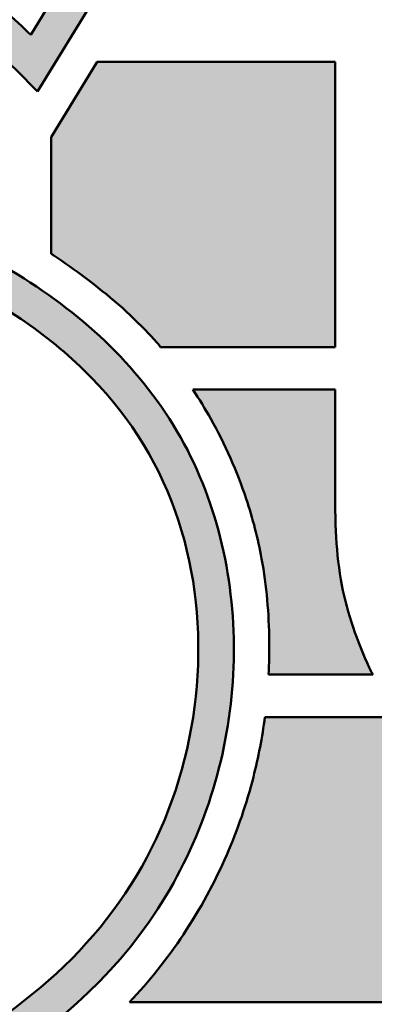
# Model space of a CAD drawing. Header units: inches. Extents: x 5 to 1128, y -85 to 748.
# Tile 514 of 656: x 929.75 to 933.07, y 74.3 to 83.52. Entities that reach past the tile are written whole.
import ezdxf
from ezdxf.enums import TextEntityAlignment as Align

# ---------------------------------------------------------------- set-up
doc = ezdxf.new("R2010")
doc.units = ezdxf.units.IN
doc.header["$LTSCALE"] = 32
doc.header["$MEASUREMENT"] = 0
doc.layers.add('No Plot', color=7, linetype='Continuous', lineweight=25, plot=False)
doc.layers.add('Title (ANSI)', color=7, linetype='Continuous', lineweight=50)
doc.styles.get("Standard").update_dxf_attribs({"font": 'arial.ttf'})

# ---------------------------------------------------------------- blocks, each defined once
blk = doc.blocks.new('Title Blocks SUPERIOR TITLE')
at = {"lineweight": 25}
h = blk.add_hatch(color=256, dxfattribs=at)
edge = h.paths.add_edge_path(flags=0)
edge.add_line((48.12203232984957, 4.19792422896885), (48.07237283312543, 4.124677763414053))
edge.add_spline(control_points=[(48.07237283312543, 4.124677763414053), (48.08389312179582, 4.114359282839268), (48.09548218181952, 4.104968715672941), (48.13690336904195, 4.077860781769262), (48.17134712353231, 4.065442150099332), (48.24062919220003, 4.0571486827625), (48.27599599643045, 4.061759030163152), (48.33854585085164, 4.089840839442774), (48.36454405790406, 4.112935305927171), (48.39252985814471, 4.172570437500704), (48.39486209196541, 4.20835291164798), (48.37856456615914, 4.254278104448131), (48.36942254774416, 4.268176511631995), (48.34539830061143, 4.291678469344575), (48.33089450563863, 4.3010988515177), (48.29802154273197, 4.315908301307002), (48.2793471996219, 4.322218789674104), (48.25363411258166, 4.331817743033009), (48.24634366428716, 4.334542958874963), (48.23532956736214, 4.338844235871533), (48.2316196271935, 4.340331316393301), (48.22400414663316, 4.343524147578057), (48.22000717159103, 4.345140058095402), (48.21320914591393, 4.348821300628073), (48.21091018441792, 4.35019874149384), (48.20638407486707, 4.353429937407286), (48.20447086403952, 4.355050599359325), (48.20197228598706, 4.357241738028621), (48.20105639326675, 4.358082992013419), (48.19899528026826, 4.360145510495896), (48.19698832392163, 4.362384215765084), (48.19312222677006, 4.368599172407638), (48.19131228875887, 4.374053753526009), (48.18977312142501, 4.384550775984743), (48.19070549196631, 4.391965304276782), (48.19852012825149, 4.406274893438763), (48.2053834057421, 4.41189060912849), (48.21682146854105, 4.417624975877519), (48.22254251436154, 4.418834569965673), (48.23386422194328, 4.420832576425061), (48.24173978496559, 4.421632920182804), (48.26143970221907, 4.420545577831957), (48.27078517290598, 4.418169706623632), (48.29669913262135, 4.410116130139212), (48.31234503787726, 4.402127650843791), (48.33185781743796, 4.387354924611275), (48.33704662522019, 4.38273038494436), (48.34187494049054, 4.378085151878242)], knot_values=[-2.611226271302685, -2.611226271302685, -2.611226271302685, -2.611226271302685, -2.473136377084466, -2.473136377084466, -2.145660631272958, -2.145660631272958, -1.818184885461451, -1.818184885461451, -1.490709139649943, -1.490709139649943, -1.163233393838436, -1.163233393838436, -0.9947895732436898, -0.9947895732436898, -0.8263457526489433, -0.8263457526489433, -0.6579019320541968, -0.6579019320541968, -0.591755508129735, -0.591755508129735, -0.5586822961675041, -0.5586822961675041, -0.5256090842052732, -0.5256090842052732, -0.5103147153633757, -0.5103147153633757, -0.4950203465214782, -0.4950203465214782, -0.4873731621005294, -0.4873731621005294, -0.4797259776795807, -0.4797259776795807, -0.4672508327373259, -0.4672508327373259, -0.4398184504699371, -0.4398184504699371, -0.4123860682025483, -0.4123860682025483, -0.3799577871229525, -0.3799577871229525, -0.329556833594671, -0.329556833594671, -0.2534842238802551, -0.2534842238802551, -0.1267421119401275, -0.1267421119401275, -0.07348932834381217, -0.07348932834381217, -0.07348932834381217, -0.07348932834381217], degree=3, periodic=0)
edge.add_line((48.34187494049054, 4.378085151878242), (48.38437087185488, 4.447678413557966))
edge.add_spline(control_points=[(48.38437087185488, 4.447678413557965), (48.36984442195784, 4.460583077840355), (48.35491558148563, 4.470924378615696), (48.31602962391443, 4.489942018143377), (48.29255339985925, 4.496786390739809), (48.24439996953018, 4.502624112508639), (48.21997523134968, 4.5015072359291), (48.16495875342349, 4.48770360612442), (48.13462879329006, 4.470535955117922), (48.0974059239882, 4.422444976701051), (48.08875817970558, 4.390668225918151), (48.09405916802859, 4.326116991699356), (48.11237698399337, 4.296722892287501), (48.16204397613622, 4.263301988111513), (48.18842777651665, 4.254071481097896), (48.22453955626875, 4.241225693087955), (48.23339374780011, 4.238045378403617), (48.24908233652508, 4.231943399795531), (48.25609057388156, 4.229148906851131), (48.26707464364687, 4.223173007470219), (48.27011363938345, 4.221439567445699), (48.27824309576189, 4.215706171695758), (48.28290853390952, 4.211569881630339), (48.28979789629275, 4.199092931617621), (48.29086555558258, 4.192538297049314), (48.2906459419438, 4.177307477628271), (48.28580914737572, 4.166283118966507), (48.2731222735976, 4.153442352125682), (48.26581417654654, 4.149899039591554), (48.25259501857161, 4.145498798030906), (48.24635676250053, 4.144525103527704), (48.2263119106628, 4.143212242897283), (48.21313872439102, 4.145754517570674), (48.18202166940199, 4.155328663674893), (48.16451373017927, 4.163997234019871), (48.13859567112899, 4.182349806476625), (48.12987961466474, 4.190166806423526), (48.12203232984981, 4.197924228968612)], knot_values=[-2.555228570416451, -2.555228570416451, -2.555228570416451, -2.555228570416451, -2.376769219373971, -2.376769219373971, -2.149637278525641, -2.149637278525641, -1.922505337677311, -1.922505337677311, -1.607123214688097, -1.607123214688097, -1.303119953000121, -1.303119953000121, -0.9648440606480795, -0.9648440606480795, -0.7153041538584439, -0.7153041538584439, -0.6364525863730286, -0.6364525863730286, -0.5784688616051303, -0.5784688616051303, -0.5487394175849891, -0.5487394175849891, -0.5243886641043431, -0.5243886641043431, -0.5000379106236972, -0.5000379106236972, -0.4598585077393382, -0.4598585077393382, -0.4196791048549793, -0.4196791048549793, -0.3794997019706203, -0.3794997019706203, -0.2890265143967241, -0.2890265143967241, -0.136822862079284, -0.136822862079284, -0.04867258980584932, -0.04867258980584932, -0.04867258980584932, -0.04867258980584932], degree=3, periodic=0)
edge = h.paths.add_edge_path()
edge.add_spline(control_points=[(48.05877050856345, 4.123063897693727), (48.07641890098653, 4.106730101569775), (48.09428552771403, 4.092036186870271), (48.15847185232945, 4.056147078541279), (48.21024418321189, 4.044502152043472), (48.30856415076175, 4.058299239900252), (48.35636583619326, 4.084253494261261), (48.39309894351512, 4.145677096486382), (48.39985296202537, 4.168015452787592), (48.40219916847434, 4.213627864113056), (48.39794447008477, 4.236527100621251), (48.37731896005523, 4.276597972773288), (48.36105991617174, 4.292996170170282), (48.32242487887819, 4.318155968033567), (48.29987290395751, 4.325645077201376), (48.26890446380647, 4.337171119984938), (48.26093571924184, 4.340126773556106), (48.24479921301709, 4.346238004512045), (48.23696290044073, 4.349245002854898), (48.22465836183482, 4.354535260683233), (48.22048996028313, 4.356387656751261), (48.21433410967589, 4.360409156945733), (48.21255492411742, 4.361781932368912), (48.20944173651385, 4.364451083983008), (48.20837863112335, 4.365344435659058), (48.20454951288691, 4.369328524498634), (48.20202588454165, 4.373773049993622), (48.20045394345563, 4.381769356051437), (48.20060257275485, 4.385046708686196), (48.20341590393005, 4.395608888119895), (48.20845598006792, 4.401469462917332), (48.21976050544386, 4.407867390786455), (48.22522747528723, 4.408818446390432), (48.23771197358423, 4.410951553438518), (48.24619531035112, 4.41143760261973), (48.26434451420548, 4.408994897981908), (48.2739490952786, 4.406688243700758), (48.29761200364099, 4.398099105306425), (48.3107489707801, 4.390749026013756), (48.33042192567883, 4.375101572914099), (48.33723442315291, 4.368255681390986), (48.34385029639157, 4.36145440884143)], knot_values=[0.03753271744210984, 0.03753271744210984, 0.03753271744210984, 0.03753271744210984, 0.2457121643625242, 0.2457121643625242, 0.6937600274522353, 0.6937600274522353, 1.141807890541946, 1.141807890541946, 1.351168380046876, 1.351168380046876, 1.560528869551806, 1.560528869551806, 1.769889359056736, 1.769889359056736, 1.979249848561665, 1.979249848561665, 2.052495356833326, 2.052495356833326, 2.125740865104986, 2.125740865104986, 2.160647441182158, 2.160647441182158, 2.175364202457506, 2.175364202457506, 2.190080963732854, 2.190080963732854, 2.204797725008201, 2.204797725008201, 2.226855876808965, 2.226855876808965, 2.25865994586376, 2.25865994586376, 2.299207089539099, 2.299207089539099, 2.357341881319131, 2.357341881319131, 2.438938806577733, 2.438938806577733, 2.55698120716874, 2.55698120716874, 2.637490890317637, 2.637490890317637, 2.637490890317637, 2.637490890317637], degree=3, periodic=0)
edge.add_line((48.34385029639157, 4.36145440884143), (48.39765634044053, 4.449569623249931))
edge.add_spline(control_points=[(48.39765634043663, 4.449569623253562), (48.38524605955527, 4.461390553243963), (48.37272156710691, 4.471556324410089), (48.34147403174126, 4.48989645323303), (48.3236357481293, 4.497661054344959), (48.26483195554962, 4.514212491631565), (48.22114348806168, 4.515091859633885), (48.15045771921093, 4.491776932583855), (48.12137935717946, 4.473173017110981), (48.08531686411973, 4.420203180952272), (48.07760756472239, 4.386493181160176), (48.08465043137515, 4.327462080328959), (48.09672692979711, 4.302859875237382), (48.13206598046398, 4.268839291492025), (48.15171532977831, 4.257909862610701), (48.19505259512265, 4.240178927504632), (48.21725891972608, 4.233292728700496), (48.24820215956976, 4.221145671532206), (48.25622216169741, 4.217788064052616), (48.26788636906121, 4.210324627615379), (48.27184026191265, 4.208242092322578), (48.27986922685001, 4.196972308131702), (48.28078187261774, 4.190456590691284), (48.2798738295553, 4.179079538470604), (48.2769688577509, 4.172557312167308), (48.26952000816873, 4.16416237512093), (48.26481700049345, 4.16118899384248), (48.25583063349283, 4.157233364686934), (48.25128979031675, 4.156046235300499), (48.23436868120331, 4.153207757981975), (48.2219325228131, 4.154557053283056), (48.19928760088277, 4.160455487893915), (48.18885598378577, 4.164694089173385), (48.16147208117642, 4.177767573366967), (48.14515647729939, 4.189529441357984), (48.12777892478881, 4.206660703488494), (48.12415032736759, 4.210453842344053), (48.12057678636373, 4.214226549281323)], knot_values=[0.02352954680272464, 0.02352954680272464, 0.02352954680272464, 0.02352954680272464, 0.1734054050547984, 0.1734054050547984, 0.3468108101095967, 0.3468108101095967, 0.7210667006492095, 0.7210667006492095, 1.018589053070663, 1.018589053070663, 1.316111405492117, 1.316111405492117, 1.563749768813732, 1.563749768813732, 1.767977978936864, 1.767977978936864, 1.972206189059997, 1.972206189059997, 2.042371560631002, 2.042371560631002, 2.075170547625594, 2.075170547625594, 2.107969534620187, 2.107969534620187, 2.140768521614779, 2.140768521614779, 2.173567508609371, 2.173567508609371, 2.206366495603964, 2.206366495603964, 2.298331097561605, 2.298331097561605, 2.390295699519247, 2.390295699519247, 2.545872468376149, 2.545872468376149, 2.590392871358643, 2.590392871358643, 2.590392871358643, 2.590392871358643], degree=3, periodic=0)
edge.add_line((48.12057678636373, 4.214226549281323), (48.05877050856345, 4.123063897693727))
h = blk.add_hatch(color=256, dxfattribs=at)
edge = h.paths.add_edge_path()
edge.add_spline(control_points=[(48.34784343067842, 4.313955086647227), (48.3480892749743, 4.313793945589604), (48.35152703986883, 4.311528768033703), (48.36155322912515, 4.304426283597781), (48.37206884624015, 4.295433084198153), (48.37868287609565, 4.288022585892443), (48.3798213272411, 4.286689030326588)], knot_values=[0.9066513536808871, 0.9066513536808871, 0.9066513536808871, 0.9066513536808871, 0.9091700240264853, 0.9419292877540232, 1.011995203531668, 1.027016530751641, 1.027016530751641, 1.027016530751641, 1.027016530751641], degree=3, periodic=0)
edge.add_line((48.3798213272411, 4.286689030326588), (48.43083120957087, 4.286689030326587))
edge.add_line((48.43083120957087, 4.286689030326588), (48.43083120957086, 4.370150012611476))
edge.add_line((48.43083120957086, 4.370150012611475), (48.3612907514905, 4.370150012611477))
edge.add_line((48.3612907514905, 4.370150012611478), (48.34784343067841, 4.348128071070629))
edge.add_line((48.34784343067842, 4.348128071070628), (48.34784343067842, 4.313955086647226))
h = blk.add_hatch(color=256, dxfattribs=at)
edge = h.paths.add_edge_path()
edge.add_spline(control_points=[(48.38919116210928, 4.274267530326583), (48.39106537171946, 4.271462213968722), (48.39731008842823, 4.26132063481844), (48.40459387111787, 4.244799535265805), (48.41029111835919, 4.222797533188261), (48.41174265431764, 4.20539226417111), (48.41154354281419, 4.194041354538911), (48.41138772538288, 4.190806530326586)], knot_values=[1.071465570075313, 1.071465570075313, 1.071465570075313, 1.071465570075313, 1.100369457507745, 1.17344332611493, 1.225153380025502, 1.294597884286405, 1.322344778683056, 1.322344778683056, 1.322344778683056, 1.322344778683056], degree=3, periodic=0)
edge.add_line((48.41138772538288, 4.190806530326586), (48.44179187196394, 4.190806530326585))
edge.add_spline(control_points=[(48.44179187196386, 4.190806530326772), (48.44123828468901, 4.191936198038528), (48.43706488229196, 4.200802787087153), (48.43241466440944, 4.214761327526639), (48.43078403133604, 4.233545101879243), (48.43081325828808, 4.243818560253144), (48.43083120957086, 4.249351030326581)], knot_values=[0, 0, 0, 0, 0.01076785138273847, 0.08382509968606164, 0.1244607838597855, 0.1718797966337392, 0.1718797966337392, 0.1718797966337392, 0.1718797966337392], degree=3, periodic=0)
edge.add_line((48.43083120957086, 4.249351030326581), (48.43083120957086, 4.274267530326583))
edge.add_line((48.43083120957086, 4.274267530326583), (48.38919116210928, 4.274267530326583))
h = blk.add_hatch(color=256, dxfattribs=at)
edge = h.paths.add_edge_path()
edge.add_spline(control_points=[(48.41028656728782, 4.178385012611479), (48.40951682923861, 4.172475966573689), (48.40688741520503, 4.158723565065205), (48.39948747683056, 4.137043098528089), (48.38733375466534, 4.114721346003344), (48.37654449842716, 4.101070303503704), (48.37073340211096, 4.094924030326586)], knot_values=[1.357970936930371, 1.357970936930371, 1.357970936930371, 1.357970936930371, 1.409019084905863, 1.47765070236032, 1.553466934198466, 1.625834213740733, 1.625834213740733, 1.625834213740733, 1.625834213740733], degree=3, periodic=0)
edge.add_line((48.37073340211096, 4.094924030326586), (48.45489013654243, 4.094924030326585))
edge.add_line((48.45489013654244, 4.094924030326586), (48.45489013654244, 4.170162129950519))
edge.add_spline(control_points=[(48.45489013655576, 4.170162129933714), (48.45293466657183, 4.17252096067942), (48.45092016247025, 4.175272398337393), (48.44904213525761, 4.178105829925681), (48.44885892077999, 4.178385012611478)], knot_values=[0.212703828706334, 0.212703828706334, 0.212703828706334, 0.212703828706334, 0.2389232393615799, 0.241780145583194, 0.241780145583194, 0.241780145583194, 0.241780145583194], degree=3, periodic=0)
edge.add_line((48.44885892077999, 4.178385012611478), (48.41028656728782, 4.178385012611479))
at = {"layer": 'No Plot', "color": 7, "linetype": 'Continuous', "lineweight": 25}
for p, q in [((48.39765634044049, 4.44956962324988), (48.34385029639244, 4.361454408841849)), ((48.3843708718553, 4.447678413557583), (48.34187494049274, 4.378085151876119)), ((48.3612907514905, 4.370150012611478), (48.34784343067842, 4.348128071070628)), ((48.3612907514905, 4.370150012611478), (48.43083120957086, 4.370150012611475)), ((48.43083120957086, 4.370150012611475), (48.43083120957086, 4.286689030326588)), ((48.34784343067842, 4.313955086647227), (48.34784343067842, 4.348128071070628)), ((48.43083120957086, 4.286689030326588), (48.3798213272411, 4.286689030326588)), ((48.43083120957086, 4.274267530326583), (48.38919116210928, 4.274267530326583)), ((48.43083120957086, 4.274267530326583), (48.43083120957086, 4.249351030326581)), ((48.41138772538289, 4.190806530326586), (48.44179187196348, 4.190806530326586)), ((48.41028656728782, 4.178385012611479), (48.44885892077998, 4.178385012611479)), ((48.37073340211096, 4.094924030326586), (48.45489013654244, 4.094924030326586))]:
    blk.add_line(p, q, dxfattribs=at)
for points, knots in [([(48.39765634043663, 4.449569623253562), (48.38524605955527, 4.461390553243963), (48.37272156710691, 4.471556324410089), (48.34147403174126, 4.48989645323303), (48.3236357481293, 4.497661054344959), (48.26483195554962, 4.514212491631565), (48.22114348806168, 4.515091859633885), (48.15045771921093, 4.491776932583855), (48.12137935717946, 4.473173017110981), (48.08531686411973, 4.420203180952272), (48.07760756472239, 4.386493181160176), (48.08465043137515, 4.327462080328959), (48.09672692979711, 4.302859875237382), (48.13206598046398, 4.268839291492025), (48.15171532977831, 4.257909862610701), (48.19505259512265, 4.240178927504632), (48.21725891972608, 4.233292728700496), (48.24820215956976, 4.221145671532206), (48.25622216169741, 4.217788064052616), (48.26788636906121, 4.210324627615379), (48.27184026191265, 4.208242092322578), (48.27986922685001, 4.196972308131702), (48.28078187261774, 4.190456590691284), (48.2798738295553, 4.179079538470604), (48.2769688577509, 4.172557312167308), (48.26952000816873, 4.16416237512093), (48.26481700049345, 4.16118899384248), (48.25583063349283, 4.157233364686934), (48.25128979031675, 4.156046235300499), (48.23436868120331, 4.153207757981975), (48.2219325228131, 4.154557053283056), (48.19928760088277, 4.160455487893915), (48.18885598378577, 4.164694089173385), (48.16147208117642, 4.177767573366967), (48.14515647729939, 4.189529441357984), (48.12777892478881, 4.206660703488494), (48.12415032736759, 4.210453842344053), (48.12057678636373, 4.214226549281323)], [0.02352954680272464, 0.02352954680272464, 0.02352954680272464, 0.02352954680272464, 0.1734054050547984, 0.1734054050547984, 0.3468108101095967, 0.3468108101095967, 0.7210667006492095, 0.7210667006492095, 1.018589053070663, 1.018589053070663, 1.316111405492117, 1.316111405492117, 1.563749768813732, 1.563749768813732, 1.767977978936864, 1.767977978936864, 1.972206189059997, 1.972206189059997, 2.042371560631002, 2.042371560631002, 2.075170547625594, 2.075170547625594, 2.107969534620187, 2.107969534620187, 2.140768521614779, 2.140768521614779, 2.173567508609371, 2.173567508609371, 2.206366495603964, 2.206366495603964, 2.298331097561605, 2.298331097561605, 2.390295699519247, 2.390295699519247, 2.545872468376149, 2.545872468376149, 2.590392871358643, 2.590392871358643, 2.590392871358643, 2.590392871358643]), ([(48.38437087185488, 4.447678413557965), (48.36984442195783, 4.460583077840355), (48.35491558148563, 4.470924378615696), (48.31602962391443, 4.489942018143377), (48.29255339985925, 4.496786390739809), (48.24439996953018, 4.502624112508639), (48.21997523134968, 4.501507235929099), (48.16495875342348, 4.48770360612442), (48.13462879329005, 4.470535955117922), (48.0974059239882, 4.422444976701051), (48.08875817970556, 4.390668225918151), (48.09405916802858, 4.326116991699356), (48.11237698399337, 4.296722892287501), (48.16204397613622, 4.263301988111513), (48.18842777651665, 4.254071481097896), (48.22453955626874, 4.241225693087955), (48.23339374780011, 4.238045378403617), (48.24908233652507, 4.231943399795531), (48.25609057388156, 4.229148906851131), (48.26707464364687, 4.223173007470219), (48.27011363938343, 4.221439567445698), (48.27824309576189, 4.215706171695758), (48.28290853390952, 4.211569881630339), (48.28979789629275, 4.199092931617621), (48.29086555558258, 4.192538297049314), (48.29064594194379, 4.177307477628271), (48.28580914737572, 4.166283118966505), (48.27312227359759, 4.153442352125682), (48.26581417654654, 4.149899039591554), (48.25259501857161, 4.145498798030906), (48.24635676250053, 4.144525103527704), (48.22631191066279, 4.143212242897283), (48.21313872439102, 4.145754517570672), (48.18202166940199, 4.155328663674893), (48.16451373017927, 4.163997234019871), (48.13859567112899, 4.182349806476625), (48.12987961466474, 4.190166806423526), (48.12203232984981, 4.197924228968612)], [0.04867258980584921, 0.04867258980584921, 0.04867258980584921, 0.04867258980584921, 0.2271319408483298, 0.2271319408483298, 0.4542638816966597, 0.4542638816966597, 0.6813958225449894, 0.6813958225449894, 0.9967779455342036, 0.9967779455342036, 1.300781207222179, 1.300781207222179, 1.639057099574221, 1.639057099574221, 1.888597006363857, 1.888597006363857, 1.967448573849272, 1.967448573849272, 2.02543229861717, 2.02543229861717, 2.055161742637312, 2.055161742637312, 2.079512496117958, 2.079512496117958, 2.103863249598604, 2.103863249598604, 2.144042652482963, 2.144042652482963, 2.184222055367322, 2.184222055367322, 2.22440145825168, 2.22440145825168, 2.314874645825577, 2.314874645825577, 2.467078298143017, 2.467078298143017, 2.555228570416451, 2.555228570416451, 2.555228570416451, 2.555228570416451]), ([(48.34187494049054, 4.378085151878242), (48.33704662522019, 4.382730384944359), (48.33185781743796, 4.387354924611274), (48.31234503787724, 4.402127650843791), (48.29669913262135, 4.410116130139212), (48.27078517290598, 4.418169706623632), (48.26143970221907, 4.420545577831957), (48.24173978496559, 4.421632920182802), (48.23386422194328, 4.420832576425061), (48.22254251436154, 4.418834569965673), (48.21682146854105, 4.417624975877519), (48.2053834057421, 4.41189060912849), (48.19852012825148, 4.406274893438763), (48.1907054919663, 4.391965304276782), (48.18977312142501, 4.384550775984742), (48.19131228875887, 4.374053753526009), (48.19312222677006, 4.368599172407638), (48.19698832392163, 4.362384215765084), (48.19899528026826, 4.360145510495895), (48.20105639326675, 4.358082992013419), (48.20197228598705, 4.357241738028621), (48.20447086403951, 4.355050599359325), (48.20638407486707, 4.353429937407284), (48.21091018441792, 4.35019874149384), (48.21320914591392, 4.348821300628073), (48.22000717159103, 4.345140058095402), (48.22400414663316, 4.343524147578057), (48.2316196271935, 4.340331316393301), (48.23532956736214, 4.338844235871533), (48.24634366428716, 4.334542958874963), (48.25363411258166, 4.331817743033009), (48.2793471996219, 4.322218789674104), (48.29802154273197, 4.315908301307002), (48.33089450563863, 4.3010988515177), (48.34539830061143, 4.291678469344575), (48.36942254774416, 4.268176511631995), (48.37856456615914, 4.254278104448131), (48.3948620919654, 4.20835291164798), (48.39252985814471, 4.172570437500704), (48.36454405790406, 4.112935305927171), (48.33854585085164, 4.089840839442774), (48.27599599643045, 4.061759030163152), (48.24062919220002, 4.0571486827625), (48.17134712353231, 4.065442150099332), (48.13690336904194, 4.077860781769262), (48.09548218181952, 4.104968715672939), (48.08389312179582, 4.114359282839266), (48.07237283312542, 4.124677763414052)], [0.07348932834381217, 0.07348932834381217, 0.07348932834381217, 0.07348932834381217, 0.1267421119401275, 0.1267421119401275, 0.2534842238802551, 0.2534842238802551, 0.329556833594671, 0.329556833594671, 0.3799577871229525, 0.3799577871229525, 0.4123860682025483, 0.4123860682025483, 0.4398184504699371, 0.4398184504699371, 0.4672508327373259, 0.4672508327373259, 0.4797259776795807, 0.4797259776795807, 0.4873731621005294, 0.4873731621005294, 0.4950203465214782, 0.4950203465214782, 0.5103147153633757, 0.5103147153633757, 0.5256090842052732, 0.5256090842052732, 0.5586822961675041, 0.5586822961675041, 0.591755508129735, 0.591755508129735, 0.6579019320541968, 0.6579019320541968, 0.8263457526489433, 0.8263457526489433, 0.9947895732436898, 0.9947895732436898, 1.163233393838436, 1.163233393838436, 1.490709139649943, 1.490709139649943, 1.818184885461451, 1.818184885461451, 2.145660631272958, 2.145660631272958, 2.473136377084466, 2.473136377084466, 2.611226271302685, 2.611226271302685, 2.611226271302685, 2.611226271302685]), ([(48.34385029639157, 4.361454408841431), (48.33723442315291, 4.368255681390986), (48.33042192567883, 4.375101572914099), (48.3107489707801, 4.390749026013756), (48.29761200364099, 4.398099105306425), (48.2739490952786, 4.406688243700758), (48.26434451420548, 4.408994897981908), (48.24619531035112, 4.41143760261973), (48.23771197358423, 4.410951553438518), (48.22522747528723, 4.408818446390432), (48.21976050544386, 4.407867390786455), (48.20845598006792, 4.401469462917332), (48.20341590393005, 4.395608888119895), (48.20060257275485, 4.385046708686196), (48.20045394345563, 4.381769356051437), (48.20202588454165, 4.373773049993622), (48.20454951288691, 4.369328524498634), (48.20837863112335, 4.365344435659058), (48.20944173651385, 4.364451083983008), (48.21255492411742, 4.361781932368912), (48.21433410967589, 4.360409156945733), (48.22048996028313, 4.356387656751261), (48.22465836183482, 4.354535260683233), (48.23696290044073, 4.349245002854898), (48.24479921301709, 4.346238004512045), (48.26093571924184, 4.340126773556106), (48.26890446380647, 4.337171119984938), (48.29987290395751, 4.325645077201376), (48.32242487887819, 4.318155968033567), (48.36105991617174, 4.292996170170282), (48.37731896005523, 4.276597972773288), (48.39794447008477, 4.236527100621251), (48.40219916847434, 4.213627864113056), (48.39985296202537, 4.168015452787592), (48.39309894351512, 4.145677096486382), (48.35636583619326, 4.084253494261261), (48.30856415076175, 4.058299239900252), (48.21024418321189, 4.044502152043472), (48.15847185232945, 4.056147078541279), (48.09428552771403, 4.092036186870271), (48.07641890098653, 4.106730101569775), (48.05877050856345, 4.123063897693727)], [0.03753271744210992, 0.03753271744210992, 0.03753271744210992, 0.03753271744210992, 0.1180424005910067, 0.1180424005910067, 0.2360848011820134, 0.2360848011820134, 0.317681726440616, 0.317681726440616, 0.3758165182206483, 0.3758165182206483, 0.4163636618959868, 0.4163636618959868, 0.4481677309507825, 0.4481677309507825, 0.4702258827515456, 0.4702258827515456, 0.4849426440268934, 0.4849426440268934, 0.4996594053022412, 0.4996594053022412, 0.5143761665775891, 0.5143761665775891, 0.5492827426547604, 0.5492827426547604, 0.6225282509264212, 0.6225282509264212, 0.6957737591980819, 0.6957737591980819, 0.9051342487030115, 0.9051342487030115, 1.114494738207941, 1.114494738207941, 1.323855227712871, 1.323855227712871, 1.5332157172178, 1.5332157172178, 1.981263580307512, 1.981263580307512, 2.429311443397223, 2.429311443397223, 2.637490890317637, 2.637490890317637, 2.637490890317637, 2.637490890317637]), ([(48.34784343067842, 4.313955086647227), (48.3480892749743, 4.313793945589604), (48.35152703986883, 4.311528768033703), (48.36155322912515, 4.304426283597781), (48.37206884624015, 4.295433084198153), (48.37868287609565, 4.288022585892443), (48.3798213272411, 4.286689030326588)], [0.9066513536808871, 0.9066513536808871, 0.9066513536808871, 0.9066513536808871, 0.9091700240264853, 0.9419292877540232, 1.011995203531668, 1.027016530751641, 1.027016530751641, 1.027016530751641, 1.027016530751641]), ([(48.38919116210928, 4.274267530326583), (48.39106537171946, 4.271462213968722), (48.39731008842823, 4.26132063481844), (48.40459387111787, 4.244799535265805), (48.41029111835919, 4.222797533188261), (48.41174265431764, 4.20539226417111), (48.41154354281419, 4.194041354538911), (48.41138772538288, 4.190806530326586)], [1.071465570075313, 1.071465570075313, 1.071465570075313, 1.071465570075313, 1.100369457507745, 1.17344332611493, 1.225153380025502, 1.294597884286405, 1.322344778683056, 1.322344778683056, 1.322344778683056, 1.322344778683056]), ([(48.43083120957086, 4.249351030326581), (48.43081325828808, 4.243818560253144), (48.43078403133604, 4.233545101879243), (48.43241466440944, 4.214761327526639), (48.43706488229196, 4.200802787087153), (48.44123828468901, 4.191936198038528), (48.44179187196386, 4.190806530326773)], [0, 0, 0, 0, 0.04741901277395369, 0.08805469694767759, 0.1611119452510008, 0.1718797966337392, 0.1718797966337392, 0.1718797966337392, 0.1718797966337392]), ([(48.41028656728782, 4.178385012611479), (48.40951682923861, 4.172475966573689), (48.40688741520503, 4.158723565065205), (48.39948747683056, 4.137043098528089), (48.38733375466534, 4.114721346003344), (48.37654449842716, 4.101070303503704), (48.37073340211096, 4.094924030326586)], [1.357970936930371, 1.357970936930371, 1.357970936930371, 1.357970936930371, 1.409019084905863, 1.47765070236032, 1.553466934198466, 1.625834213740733, 1.625834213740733, 1.625834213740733, 1.625834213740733])]:
    blk.add_open_spline(points, degree=3, knots=knots, dxfattribs=at)
at = {"layer": 'Title (ANSI)'}
for p, q in [((48.34385029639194, 4.361454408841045), (48.39765634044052, 4.449569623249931)), ((48.38437087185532, 4.44767841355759), (48.34187494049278, 4.378085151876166)), ((48.3612907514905, 4.370150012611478), (48.34784343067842, 4.348128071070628)), ((48.43083120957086, 4.370150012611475), (48.3612907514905, 4.370150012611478)), ((48.43083120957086, 4.286689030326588), (48.43083120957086, 4.370150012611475)), ((48.34784343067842, 4.348128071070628), (48.34784343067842, 4.313955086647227)), ((48.3798213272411, 4.286689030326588), (48.43083120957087, 4.286689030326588)), ((48.43083120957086, 4.274267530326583), (48.38919116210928, 4.274267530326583)), ((48.43083120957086, 4.249351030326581), (48.43083120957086, 4.274267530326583)), ((48.41138772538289, 4.190806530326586), (48.44179187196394, 4.190806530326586)), ((48.44885892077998, 4.178385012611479), (48.41028656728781, 4.178385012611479)), ((48.37073340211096, 4.094924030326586), (48.45489013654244, 4.094924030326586))]:
    blk.add_line(p, q, dxfattribs=at)
for points, knots in [([(48.39765634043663, 4.449569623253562), (48.38524605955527, 4.461390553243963), (48.37272156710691, 4.471556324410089), (48.34147403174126, 4.48989645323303), (48.3236357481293, 4.497661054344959), (48.26483195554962, 4.514212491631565), (48.22114348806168, 4.515091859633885), (48.15045771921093, 4.491776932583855), (48.12137935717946, 4.473173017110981), (48.08531686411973, 4.420203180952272), (48.07760756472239, 4.386493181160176), (48.08465043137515, 4.327462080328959), (48.09672692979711, 4.302859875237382), (48.13206598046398, 4.268839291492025), (48.15171532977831, 4.257909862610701), (48.19505259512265, 4.240178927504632), (48.21725891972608, 4.233292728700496), (48.24820215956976, 4.221145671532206), (48.25622216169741, 4.217788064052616), (48.26788636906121, 4.210324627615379), (48.27184026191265, 4.208242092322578), (48.27986922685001, 4.196972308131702), (48.28078187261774, 4.190456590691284), (48.2798738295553, 4.179079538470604), (48.2769688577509, 4.172557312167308), (48.26952000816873, 4.16416237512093), (48.26481700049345, 4.16118899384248), (48.25583063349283, 4.157233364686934), (48.25128979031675, 4.156046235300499), (48.23436868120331, 4.153207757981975), (48.2219325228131, 4.154557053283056), (48.19928760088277, 4.160455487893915), (48.18885598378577, 4.164694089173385), (48.16147208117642, 4.177767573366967), (48.14515647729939, 4.189529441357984), (48.12777892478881, 4.206660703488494), (48.12415032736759, 4.210453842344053), (48.12057678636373, 4.214226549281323)], [0.02352954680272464, 0.02352954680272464, 0.02352954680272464, 0.02352954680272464, 0.1734054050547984, 0.1734054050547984, 0.3468108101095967, 0.3468108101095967, 0.7210667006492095, 0.7210667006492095, 1.018589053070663, 1.018589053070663, 1.316111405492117, 1.316111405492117, 1.563749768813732, 1.563749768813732, 1.767977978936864, 1.767977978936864, 1.972206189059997, 1.972206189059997, 2.042371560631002, 2.042371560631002, 2.075170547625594, 2.075170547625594, 2.107969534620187, 2.107969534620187, 2.140768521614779, 2.140768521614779, 2.173567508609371, 2.173567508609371, 2.206366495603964, 2.206366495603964, 2.298331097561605, 2.298331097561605, 2.390295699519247, 2.390295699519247, 2.545872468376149, 2.545872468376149, 2.590392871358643, 2.590392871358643, 2.590392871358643, 2.590392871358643]), ([(48.12203232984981, 4.197924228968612), (48.12987961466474, 4.190166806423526), (48.13859567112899, 4.182349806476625), (48.16451373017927, 4.163997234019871), (48.18202166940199, 4.155328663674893), (48.21313872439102, 4.145754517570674), (48.2263119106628, 4.143212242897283), (48.24635676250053, 4.144525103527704), (48.25259501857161, 4.145498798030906), (48.26581417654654, 4.149899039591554), (48.2731222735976, 4.153442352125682), (48.28580914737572, 4.166283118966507), (48.2906459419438, 4.177307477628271), (48.29086555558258, 4.192538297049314), (48.28979789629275, 4.199092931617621), (48.28290853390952, 4.211569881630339), (48.27824309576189, 4.215706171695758), (48.27011363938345, 4.221439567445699), (48.26707464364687, 4.223173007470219), (48.25609057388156, 4.229148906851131), (48.24908233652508, 4.231943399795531), (48.23339374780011, 4.238045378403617), (48.22453955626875, 4.241225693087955), (48.18842777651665, 4.254071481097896), (48.16204397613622, 4.263301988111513), (48.11237698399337, 4.296722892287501), (48.09405916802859, 4.326116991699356), (48.08875817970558, 4.390668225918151), (48.0974059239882, 4.422444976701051), (48.13462879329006, 4.470535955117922), (48.16495875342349, 4.48770360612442), (48.21997523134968, 4.5015072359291), (48.24439996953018, 4.502624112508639), (48.29255339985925, 4.496786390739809), (48.31602962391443, 4.489942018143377), (48.35491558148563, 4.470924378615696), (48.36984442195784, 4.460583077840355), (48.38437087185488, 4.447678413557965)], [0.04867258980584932, 0.04867258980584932, 0.04867258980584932, 0.04867258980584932, 0.136822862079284, 0.136822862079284, 0.2890265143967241, 0.2890265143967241, 0.3794997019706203, 0.3794997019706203, 0.4196791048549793, 0.4196791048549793, 0.4598585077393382, 0.4598585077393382, 0.5000379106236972, 0.5000379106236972, 0.5243886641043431, 0.5243886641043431, 0.5487394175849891, 0.5487394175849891, 0.5784688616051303, 0.5784688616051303, 0.6364525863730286, 0.6364525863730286, 0.7153041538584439, 0.7153041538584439, 0.9648440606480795, 0.9648440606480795, 1.303119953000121, 1.303119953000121, 1.607123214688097, 1.607123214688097, 1.922505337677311, 1.922505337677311, 2.149637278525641, 2.149637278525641, 2.376769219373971, 2.376769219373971, 2.555228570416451, 2.555228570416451, 2.555228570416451, 2.555228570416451]), ([(48.34187494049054, 4.378085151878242), (48.33704662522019, 4.38273038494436), (48.33185781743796, 4.387354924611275), (48.31234503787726, 4.402127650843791), (48.29669913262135, 4.410116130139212), (48.27078517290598, 4.418169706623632), (48.26143970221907, 4.420545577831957), (48.24173978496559, 4.421632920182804), (48.23386422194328, 4.420832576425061), (48.22254251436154, 4.418834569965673), (48.21682146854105, 4.417624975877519), (48.2053834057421, 4.41189060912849), (48.19852012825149, 4.406274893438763), (48.19070549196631, 4.391965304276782), (48.18977312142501, 4.384550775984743), (48.19131228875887, 4.374053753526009), (48.19312222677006, 4.368599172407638), (48.19698832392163, 4.362384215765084), (48.19899528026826, 4.360145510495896), (48.20105639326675, 4.358082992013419), (48.20197228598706, 4.357241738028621), (48.20447086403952, 4.355050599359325), (48.20638407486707, 4.353429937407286), (48.21091018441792, 4.35019874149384), (48.21320914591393, 4.348821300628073), (48.22000717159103, 4.345140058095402), (48.22400414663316, 4.343524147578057), (48.2316196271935, 4.340331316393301), (48.23532956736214, 4.338844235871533), (48.24634366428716, 4.334542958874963), (48.25363411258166, 4.331817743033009), (48.2793471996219, 4.322218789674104), (48.29802154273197, 4.315908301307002), (48.33089450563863, 4.3010988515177), (48.34539830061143, 4.291678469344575), (48.36942254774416, 4.268176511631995), (48.37856456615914, 4.254278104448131), (48.39486209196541, 4.20835291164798), (48.39252985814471, 4.172570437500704), (48.36454405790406, 4.112935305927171), (48.33854585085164, 4.089840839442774), (48.27599599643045, 4.061759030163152), (48.24062919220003, 4.0571486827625), (48.17134712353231, 4.065442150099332), (48.13690336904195, 4.077860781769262), (48.09548218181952, 4.104968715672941), (48.08389312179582, 4.114359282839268), (48.07237283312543, 4.124677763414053)], [0.07348932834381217, 0.07348932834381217, 0.07348932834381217, 0.07348932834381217, 0.1267421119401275, 0.1267421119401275, 0.2534842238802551, 0.2534842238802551, 0.329556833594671, 0.329556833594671, 0.3799577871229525, 0.3799577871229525, 0.4123860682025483, 0.4123860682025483, 0.4398184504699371, 0.4398184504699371, 0.4672508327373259, 0.4672508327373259, 0.4797259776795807, 0.4797259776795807, 0.4873731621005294, 0.4873731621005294, 0.4950203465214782, 0.4950203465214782, 0.5103147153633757, 0.5103147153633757, 0.5256090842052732, 0.5256090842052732, 0.5586822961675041, 0.5586822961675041, 0.591755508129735, 0.591755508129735, 0.6579019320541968, 0.6579019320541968, 0.8263457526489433, 0.8263457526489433, 0.9947895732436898, 0.9947895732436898, 1.163233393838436, 1.163233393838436, 1.490709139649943, 1.490709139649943, 1.818184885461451, 1.818184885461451, 2.145660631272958, 2.145660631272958, 2.473136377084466, 2.473136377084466, 2.611226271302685, 2.611226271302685, 2.611226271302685, 2.611226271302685]), ([(48.05877050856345, 4.123063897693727), (48.07641890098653, 4.106730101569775), (48.09428552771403, 4.092036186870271), (48.15847185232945, 4.056147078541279), (48.21024418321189, 4.044502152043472), (48.30856415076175, 4.058299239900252), (48.35636583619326, 4.084253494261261), (48.39309894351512, 4.145677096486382), (48.39985296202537, 4.168015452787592), (48.40219916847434, 4.213627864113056), (48.39794447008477, 4.236527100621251), (48.37731896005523, 4.276597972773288), (48.36105991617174, 4.292996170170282), (48.32242487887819, 4.318155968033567), (48.29987290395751, 4.325645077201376), (48.26890446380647, 4.337171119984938), (48.26093571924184, 4.340126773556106), (48.24479921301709, 4.346238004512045), (48.23696290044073, 4.349245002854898), (48.22465836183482, 4.354535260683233), (48.22048996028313, 4.356387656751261), (48.21433410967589, 4.360409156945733), (48.21255492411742, 4.361781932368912), (48.20944173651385, 4.364451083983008), (48.20837863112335, 4.365344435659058), (48.20454951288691, 4.369328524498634), (48.20202588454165, 4.373773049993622), (48.20045394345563, 4.381769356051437), (48.20060257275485, 4.385046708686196), (48.20341590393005, 4.395608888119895), (48.20845598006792, 4.401469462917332), (48.21976050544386, 4.407867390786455), (48.22522747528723, 4.408818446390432), (48.23771197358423, 4.410951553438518), (48.24619531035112, 4.41143760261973), (48.26434451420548, 4.408994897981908), (48.2739490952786, 4.406688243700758), (48.29761200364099, 4.398099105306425), (48.3107489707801, 4.390749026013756), (48.33042192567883, 4.375101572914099), (48.33723442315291, 4.368255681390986), (48.34385029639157, 4.36145440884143)], [0.03753271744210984, 0.03753271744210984, 0.03753271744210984, 0.03753271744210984, 0.2457121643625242, 0.2457121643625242, 0.6937600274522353, 0.6937600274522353, 1.141807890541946, 1.141807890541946, 1.351168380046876, 1.351168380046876, 1.560528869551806, 1.560528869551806, 1.769889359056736, 1.769889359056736, 1.979249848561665, 1.979249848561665, 2.052495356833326, 2.052495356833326, 2.125740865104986, 2.125740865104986, 2.160647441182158, 2.160647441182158, 2.175364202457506, 2.175364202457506, 2.190080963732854, 2.190080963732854, 2.204797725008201, 2.204797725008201, 2.226855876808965, 2.226855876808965, 2.25865994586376, 2.25865994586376, 2.299207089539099, 2.299207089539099, 2.357341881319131, 2.357341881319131, 2.438938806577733, 2.438938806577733, 2.55698120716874, 2.55698120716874, 2.637490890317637, 2.637490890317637, 2.637490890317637, 2.637490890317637]), ([(48.34784343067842, 4.313955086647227), (48.3480892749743, 4.313793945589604), (48.35152703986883, 4.311528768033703), (48.36155322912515, 4.304426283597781), (48.37206884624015, 4.295433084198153), (48.37868287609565, 4.288022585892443), (48.3798213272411, 4.286689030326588)], [0.9066513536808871, 0.9066513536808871, 0.9066513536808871, 0.9066513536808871, 0.9091700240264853, 0.9419292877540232, 1.011995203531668, 1.027016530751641, 1.027016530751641, 1.027016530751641, 1.027016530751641]), ([(48.38919116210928, 4.274267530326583), (48.39106537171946, 4.271462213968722), (48.39731008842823, 4.26132063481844), (48.40459387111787, 4.244799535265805), (48.41029111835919, 4.222797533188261), (48.41174265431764, 4.20539226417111), (48.41154354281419, 4.194041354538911), (48.41138772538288, 4.190806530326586)], [1.071465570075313, 1.071465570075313, 1.071465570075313, 1.071465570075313, 1.100369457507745, 1.17344332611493, 1.225153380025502, 1.294597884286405, 1.322344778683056, 1.322344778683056, 1.322344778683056, 1.322344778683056]), ([(48.44179187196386, 4.190806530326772), (48.44123828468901, 4.191936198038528), (48.43706488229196, 4.200802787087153), (48.43241466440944, 4.214761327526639), (48.43078403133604, 4.233545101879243), (48.43081325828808, 4.243818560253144), (48.43083120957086, 4.249351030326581)], [0, 0, 0, 0, 0.01076785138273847, 0.08382509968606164, 0.1244607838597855, 0.1718797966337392, 0.1718797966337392, 0.1718797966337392, 0.1718797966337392]), ([(48.41028656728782, 4.178385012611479), (48.40951682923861, 4.172475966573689), (48.40688741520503, 4.158723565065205), (48.39948747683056, 4.137043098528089), (48.38733375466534, 4.114721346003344), (48.37654449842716, 4.101070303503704), (48.37073340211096, 4.094924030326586)], [1.357970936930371, 1.357970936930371, 1.357970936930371, 1.357970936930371, 1.409019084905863, 1.47765070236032, 1.553466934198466, 1.625834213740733, 1.625834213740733, 1.625834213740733, 1.625834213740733])]:
    blk.add_open_spline(points, degree=3, knots=knots, dxfattribs=at)
at = {"layer": 'Title (ANSI)', "lineweight": 30, "flags": 63}
for tag, p in [('REV._1_#', (41.28392944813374, 4.366243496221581)), ('REV_#1_DATE', (46.03392944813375, 4.366243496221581)), ('REV_#1_DRAWN', (46.53392944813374, 4.366243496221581)), ('REV_#1_APPR', (47.03392944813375, 4.366243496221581)), ('REV_#1_P.M.', (47.53392944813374, 4.366243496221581)), ('REV._2__#', (41.28392944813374, 4.178743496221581)), ('REV_#2_DATE', (46.03392944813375, 4.178743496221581)), ('REV_#2_DRAWN', (46.53392944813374, 4.178743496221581)), ('REV_#2_APPR', (47.03392944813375, 4.178743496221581)), ('REV_#2_P.M.', (47.53392944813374, 4.178743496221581)), ('REV._3_#', (41.28392944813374, 3.991243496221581)), ('REV_#3_DATE', (46.03392944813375, 3.991243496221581)), ('REV_#3_DRAWN', (46.53392944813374, 3.991243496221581)), ('REV_#3_APPR', (47.03392944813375, 3.991243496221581)), ('REV_#3_P.M.', (47.53392944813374, 3.991243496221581)), ('REV._4_#', (41.28392944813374, 3.803743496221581)), ('REV_#4_DATE', (46.03392944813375, 3.803743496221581)), ('REV_#4_DRAWN', (46.53392944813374, 3.803743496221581)), ('REV_#4_APPR', (47.03392944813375, 3.803743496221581)), ('REV_#4_P.M.', (47.53392944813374, 3.803743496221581)), ('REV._5_#', (41.28392944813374, 3.616243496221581)), ('REV_#5_DATE', (46.03392944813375, 3.616243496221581)), ('REV_#5_DRAWN', (46.53392944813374, 3.616243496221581)), ('REV_#5_APPR', (47.03392944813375, 3.616243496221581)), ('REV_#5_P.M.', (47.53392944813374, 3.616243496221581)), ('REV._6_#', (41.28392944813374, 3.428743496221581)), ('REV_#6_DATE', (46.03392944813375, 3.428743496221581)), ('REV_#6_DRAWN', (46.53392944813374, 3.428743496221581)), ('REV_#6_APPR', (47.03392944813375, 3.428743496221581)), ('REV_#6_P.M.', (47.53392944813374, 3.428743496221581))]:
    blk.add_attdef(tag, text='', height=0.0799999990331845, dxfattribs=at).set_placement(p, align=Align.MIDDLE_CENTER)
for tag, p in [('REVISION_#1_DESCRIPTION', (41.56392944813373, 4.366243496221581)), ('REVISION_#2_DESCRIPTION', (41.56392944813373, 4.178743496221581)), ('REVISION_#3_DESCRIPTION', (41.56392944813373, 3.991243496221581)), ('REVISION_#4_DESCRIPTION', (41.56392944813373, 3.803743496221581)), ('REVISION_#5_DESCRIPTION', (41.56392944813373, 3.616243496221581)), ('REVISION_#6_DESCRIPTION', (41.56392944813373, 3.428743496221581))]:
    blk.add_attdef(tag, text='', height=0.0799999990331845, dxfattribs=at).set_placement(p, align=Align.MIDDLE_LEFT)
for tag, height, p in [('DRAWING_NAME', 0.1249999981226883, (51.90892944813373, 3.679993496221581)), ('DRAWING_REV_#', 0.187999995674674, (54.28392944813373, 2.792493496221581))]:
    blk.add_attdef(tag, text='', height=height, dxfattribs=at).set_placement(p, align=Align.TOP_CENTER)
for tag, height, p in [('SCALE', 0.1000000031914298, (53.18892944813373, 2.867493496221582)), ('CONTRACTOR', 0.1249999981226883, (49.31392944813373, 3.242493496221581)), ('PROJECT', 0.1249999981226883, (51.93892944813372, 3.242493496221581)), ('DRAWN_BY_DATE', 0.1000000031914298, (49.31392944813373, 2.55499349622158)), ('DRAWN_BY_INITIAL', 0.1000000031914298, (49.31392944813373, 2.867493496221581)), ('MODEL_NUMBER', 0.1000000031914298, (51.93892944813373, 2.867493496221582)), ('APPROVED_BY_INITIAL', 0.1000000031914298, (50.18892944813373, 2.867493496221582)), ('PROJECT_MANAGER_INITIAL', 0.1000000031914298, (51.06392944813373, 2.867493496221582)), ('APPROVED_BY_DATE', 0.1000000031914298, (50.18892944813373, 2.55499349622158)), ('PROJECT_MANAGER_DATE', 0.1000000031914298, (51.06392944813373, 2.55499349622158)), ('DRAWING_NUMBER', 0.1000000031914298, (51.93892944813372, 2.554993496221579)), ('SIZE', 0.1000000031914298, (53.18892944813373, 2.554993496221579))]:
    blk.add_attdef(tag, text='', height=height, dxfattribs=at).set_placement(p, align=Align.TOP_LEFT)

msp = doc.modelspace()

# ---------------------------------------------------------------- block references
at = {"xscale": 32, "yscale": 32, "zscale": 32}
msp.add_blockref('Title Blocks SUPERIOR TITLE', (-617.0857423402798, -56.71979187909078), dxfattribs=at)

doc.saveas('drawing.dxf')
